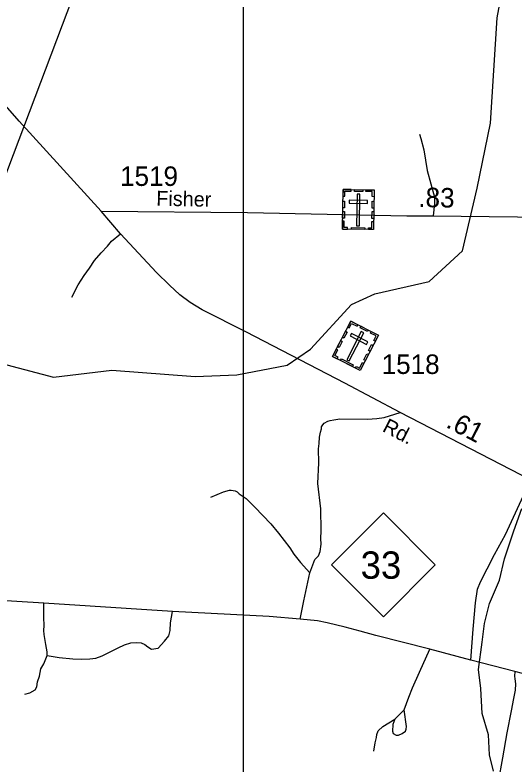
# Model space of a CAD drawing. Extents: x 2220236 to 2384410, y 720751 to 894131.
# Drawn here: x 2374613 to 2377813, y 859133 to 863933 of the extents above; entities that cross this region are included whole.
import ezdxf

# ---------------------------------------------------------------- set-up
doc = ezdxf.new("R2010")
doc.units = 0
doc.layers.add('Default', color=7, linetype='Continuous')

msp = doc.modelspace()

# ---------------------------------------------------------------- linework, layer by layer
at = {"layer": 'Default'}
for p, q in [((2369473, 849503.2), (2376054.5, 866870.1)), ((2377049.4, 859421.7), (2377108.6, 859480.3))]:
    msp.add_line(p, q, dxfattribs=at)
for points in [[(2375165.5, 862675.7), (2374640.3, 863252.4), (2374081.1, 863888.7), (2373402.5, 864612.1), (2372912.3, 865148.7), (2372509, 865600), (2371964.2, 866196.8), (2371717.9, 866466.7), (2371586.6, 866611.7), (2371538.9, 866668), (2371520.1, 866697), (2371501.1, 866759.3)], [(2376078.8, 865791), (2384198.8, 865791), (2384198.8, 855302.5), (2376078.8, 855302.5), (2376078.8, 865791)], [(2373674.9, 863079.8), (2373904.8, 862724.9), (2373955.9, 862582.6), (2373977, 862301.1), (2374079.9, 862069), (2374559.9, 861691.5), (2374861, 861612), (2375235, 861656.8), (2375768.9, 861616.3), (2376034.9, 861627.2), (2376358.9, 861689.7), (2376507.9, 861790.9), (2376770.8, 862077.5), (2376919.9, 862145.9), (2377268.9, 862225.8), (2377482.9, 862421.8), (2377576.8, 862822.8), (2377662.8, 863239.8), (2377703.8, 863914.5), (2377797.9, 864423.8)], [(2377206.4, 863168.3), (2377215.6, 863140.5), (2377235.3, 863069.9), (2377256.1, 862935.7), (2377302.4, 862766.7), (2377302.4, 862725), (2377295.4, 862646.3)], [(2375165.5, 862675.7), (2376103.3, 862667.2), (2377124.5, 862645.3), (2377295.4, 862646.3), (2378194.2, 862634.7), (2378304.4, 862621.1), (2378404.3, 862600.8), (2378459.7, 862585.4), (2378510.2, 862572.2), (2378798.1, 862443.3), (2379068.8, 862283.2), (2379515.7, 862013.3), (2379759.7, 861874.7), (2379950.3, 861762), (2380081.1, 861658.8)], [(2379779.5, 860005.9), (2379336, 860215.2), (2378739.5, 860531), (2378342.8, 860738.4), (2378104.1, 860854.4), (2377923.5, 860951.3), (2377083.6, 861385.9), (2376728.1, 861572.7), (2376098.1, 861901.1), (2375812.5, 862043.6), (2375735.8, 862089.6), (2375671, 862139.1), (2375604.5, 862202.2), (2375521, 862282.4), (2375289.1, 862531.5), (2375165.5, 862675.7)], [(2374978, 862125), (2375019, 862203.5), (2375056.1, 862264), (2375091.5, 862310.5), (2375122.8, 862358.8), (2375166.1, 862409.4), (2375205.4, 862452), (2375232, 862482.9), (2375289.1, 862531.5)], [(2376503.7, 860358.7), (2376535.7, 860444.2), (2376559.5, 860468.3), (2376569.1, 860494.5), (2376576.5, 860542.7), (2376574, 860578.6), (2376577.3, 860626.5), (2376573.5, 860768.5), (2376555.3, 860930.2), (2376561.6, 861064.3), (2376558.4, 861152.2), (2376564, 861186.3), (2376565.3, 861228.4), (2376571, 861260.4), (2376578.6, 861280.5), (2376578.4, 861294.5), (2376586.3, 861306.7), (2376596.1, 861316.7), (2376619.9, 861331), (2376633.9, 861335.2), (2376657.8, 861339.6), (2376695.7, 861345.9), (2376873.8, 861342.4), (2376933.6, 861347.1), (2376979.6, 861353.7), (2377083.6, 861385.9)], [(2377535, 859798.4), (2377551.8, 859997.9), (2377565.2, 860167.1), (2377578.6, 860253), (2377597.4, 860301.4), (2377640.3, 860383.3), (2377688.7, 860475.9), (2377757.1, 860604.8), (2377861.8, 860825.1), (2377923.5, 860951.3)], [(2375868.7, 860843.1), (2375950.1, 860878.2), (2375988.1, 860888.8), (2376000.1, 860888.9), (2376024.1, 860883.3), (2376038.2, 860877.4), (2376050.3, 860865.5), (2376094.8, 860834.1), (2376151.4, 860778.8), (2376252.8, 860672.3), (2376303.5, 860613), (2376374.8, 860518), (2376401.2, 860478.3), (2376444.7, 860424.7), (2376503.7, 860358.7)], [(2377680.5, 859088.4), (2377656.5, 859192.7), (2377648.5, 859321.1), (2377608.5, 859457.5), (2377600.5, 859617.9), (2377584.2, 859738.3), (2377608.5, 859914), (2377624.5, 860034.4), (2377656.5, 860162.8), (2377719.8, 860310.8), (2377751, 860447.9), (2377811.5, 860627.3), (2377863.5, 860770.1)], [(2377680.5, 859088.4), (2377656.5, 859192.7), (2377648.5, 859321.1), (2377608.5, 859457.5), (2377600.5, 859617.9), (2377584.2, 859738.3), (2377608.5, 859914), (2377624.5, 860034.4), (2377656.5, 860162.8), (2377719.8, 860310.8), (2377751, 860447.9), (2377811.5, 860627.3), (2377863.5, 860770.1)], [(2379421.2, 859313), (2379097.8, 859393.6), (2378948.8, 859436.5), (2378678.4, 859509.7), (2378384.5, 859576.9), (2378261, 859611.8), (2377817.5, 859726.6), (2377535, 859798.4), (2377272.9, 859869.2), (2376927, 859956), (2376825.3, 859983.7), (2376730.4, 860009.2), (2376614.7, 860037), (2376552.3, 860050.9), (2376441.2, 860062.4), (2376242.7, 860078.2), (2375622.3, 860111.1), (2374797.6, 860163.1), (2372510.9, 860305.5), (2372344.4, 860312.4), (2371333, 860373.3), (2369627.1, 860478.2)], [(2376441.2, 860062.4), (2376464.4, 860178.2), (2376503.7, 860358.7)], [(2374818.4, 859829.5), (2374820.2, 859851.6), (2374811.5, 859899.4), (2374801.1, 859962.9), (2374798.8, 859988.4), (2374800, 860021.9), (2374797.6, 860072.9), (2374797.6, 860163.1)], [(2374818.4, 859829.5), (2374896.7, 859816.5), (2374984.6, 859807.7), (2375040.7, 859804.4), (2375092.7, 859807.1), (2375130.5, 859811.6), (2375172.3, 859826.2), (2375273.8, 859877.5), (2375315.3, 859896), (2375355.2, 859910.7), (2375389.2, 859911.1), (2375421.2, 859909.4), (2375445.2, 859899.7), (2375465.5, 859884), (2375487.7, 859870.3), (2375531.7, 859874.9), (2375572.4, 859921.3), (2375599.2, 859953.7), (2375608.5, 859988.4), (2375610.8, 860037), (2375622.3, 860111.1)], [(2377108.6, 859480.3), (2377138.7, 859561.3), (2377161.8, 859621.5), (2377205.8, 859721), (2377272.9, 859869.2)], [(2374675.7, 859581.5), (2374707.6, 859590), (2374741.5, 859608.4), (2374753, 859628.7), (2374756.7, 859660.7), (2374770.3, 859696.9), (2374779.6, 859743.1), (2374799, 859775.3), (2374818.4, 859829.5)], [(2377817.5, 859726.6), (2377816.1, 859697.1), (2377818.2, 859678.9), (2377822.2, 859646.7), (2377819.5, 859606.4), (2377810.1, 859554), (2377794, 859473.5), (2377767.2, 859333.8), (2377739, 859172.7), (2377710.8, 859018.2)], [(2377049.4, 859421.7), (2377035.9, 859385.5), (2377034.6, 859343.4), (2377038.8, 859329.6), (2377056.9, 859317.7), (2377072.9, 859318), (2377096.6, 859328.4), (2377116.4, 859344.6), (2377122.3, 859356.6), (2377124, 859372.7), (2377108.6, 859480.3)], [(2376914.2, 859215.8), (2376921.5, 859270), (2376931, 859304.2), (2376932.8, 859322.1), (2376942.4, 859346.3), (2376972.1, 859374.7), (2377049.4, 859421.7)]]:
    msp.add_lwpolyline(points, dxfattribs=at)
for points in [[(2376716.7, 862815.1), (2376915.7, 862812), (2376911.8, 862557.4), (2376712.7, 862560.5)], [(2376716, 862771.8), (2376727.3, 862771.6), (2376727.8, 862803.8), (2376768.4, 862803.2), (2376768.6, 862814.3), (2376716.7, 862815.1)], [(2376790.7, 862814), (2376842.6, 862813.2), (2376842.4, 862801.8), (2376790.6, 862802.6)], [(2376915.1, 862768.7), (2376903.8, 862768.9), (2376904.3, 862801), (2376863.7, 862801.7), (2376863.9, 862812.8), (2376915.8, 862812)], [(2376825.2, 862784.1), (2376806.5, 862784.4), (2376803.4, 862581.7), (2376822.1, 862581.4)], [(2376714.8, 862697.7), (2376715.5, 862741), (2376726.9, 862740.8), (2376726.2, 862697.5)], [(2376756.4, 862746.5), (2376756.1, 862727.8), (2376873.9, 862725.9), (2376874.2, 862744.6)], [(2376902.6, 862695.8), (2376903.3, 862739.1), (2376914.6, 862738.9), (2376914, 862695.6)], [(2376713.8, 862630.5), (2376714.4, 862673.8), (2376725.8, 862673.6), (2376725.2, 862630.3)], [(2376901.5, 862629.9), (2376902.2, 862673.2), (2376913.6, 862673), (2376912.9, 862629.7)], [(2376745.8, 862560.1), (2376746, 862571.6), (2376724, 862571.9), (2376724.6, 862612.3), (2376713.5, 862612.5), (2376712.7, 862560.6)], [(2376770.3, 862571.1), (2376855.2, 862569.8), (2376855, 862558.4), (2376770.2, 862559.7)], [(2376878.7, 862558), (2376878.8, 862569.4), (2376900.8, 862569.1), (2376901.5, 862609.5), (2376912.6, 862609.3), (2376911.8, 862557.4)], [(2376766.1, 861972), (2376943.1, 861880.9), (2376826.5, 861654.5), (2376649.5, 861745.6)], [(2376746.2, 861933.5), (2376756.3, 861928.3), (2376771, 861956.9), (2376807.1, 861938.4), (2376812.2, 861948.3), (2376766.1, 861972)], [(2376712.3, 861867.6), (2376732.1, 861906.1), (2376742.2, 861900.9), (2376722.4, 861862.4)], [(2376849.6, 861896.1), (2376833, 861904.6), (2376740.2, 861724.3), (2376756.8, 861715.8)], [(2376831.9, 861938.1), (2376878, 861914.4), (2376872.8, 861904.2), (2376826.7, 861928)], [(2376923.3, 861842.3), (2376913.2, 861847.5), (2376927.9, 861876.1), (2376891.9, 861894.7), (2376897, 861904.6), (2376943.1, 861880.8)], [(2376771.2, 861892.8), (2376762.6, 861876.2), (2376867.3, 861822.3), (2376875.9, 861838.9)], [(2376681.5, 861807.8), (2376701.3, 861846.3), (2376711.4, 861841.1), (2376691.6, 861802.6)], [(2376879.7, 861782.6), (2376899.5, 861821.1), (2376909.6, 861815.9), (2376889.8, 861777.4)], [(2376679, 861730.5), (2376684.2, 861740.7), (2376664.7, 861750.8), (2376683.1, 861786.7), (2376673.2, 861791.8), (2376649.5, 861745.7)], [(2376849.5, 861724), (2376869.3, 861762.5), (2376879.4, 861757.3), (2376859.6, 861718.8)], [(2376705.9, 861729.5), (2376781.3, 861690.7), (2376776.1, 861680.6), (2376700.6, 861719.4)], [(2376797.1, 861669.7), (2376802.3, 861679.9), (2376821.9, 861669.8), (2376840.4, 861705.7), (2376850.3, 861700.7), (2376826.5, 861654.5)], [(2376642.2, 860410.2), (2376975.2, 860743.2), (2377308.2, 860410.2), (2376975.2, 860077.2)]]:
    msp.add_lwpolyline(points, close=True, dxfattribs=at)

# ---------------------------------------------------------------- texts
for s, height, p in [('1519', 125, (2375286.6, 862837.6)), ('1518', 125, (2376964, 861632.8)), ('33', 175, (2376829.3, 860320.5))]:
    msp.add_text(s, height=height, dxfattribs=at).set_placement(p)
for s, height, rotation, p in [('.83', 125, 358.9724, (2377198.3, 862702.7)), ('Fisher', 95, 358.6597, (2375518.1, 862711.7)), ('.61', 125, 332.7658, (2377370.1, 861293.9)), ('Rd.', 95, 332.7745, (2376962.7, 861267.8))]:
    msp.add_text(s, height=height, rotation=rotation, dxfattribs=at).set_placement(p)

doc.saveas('drawing.dxf')
